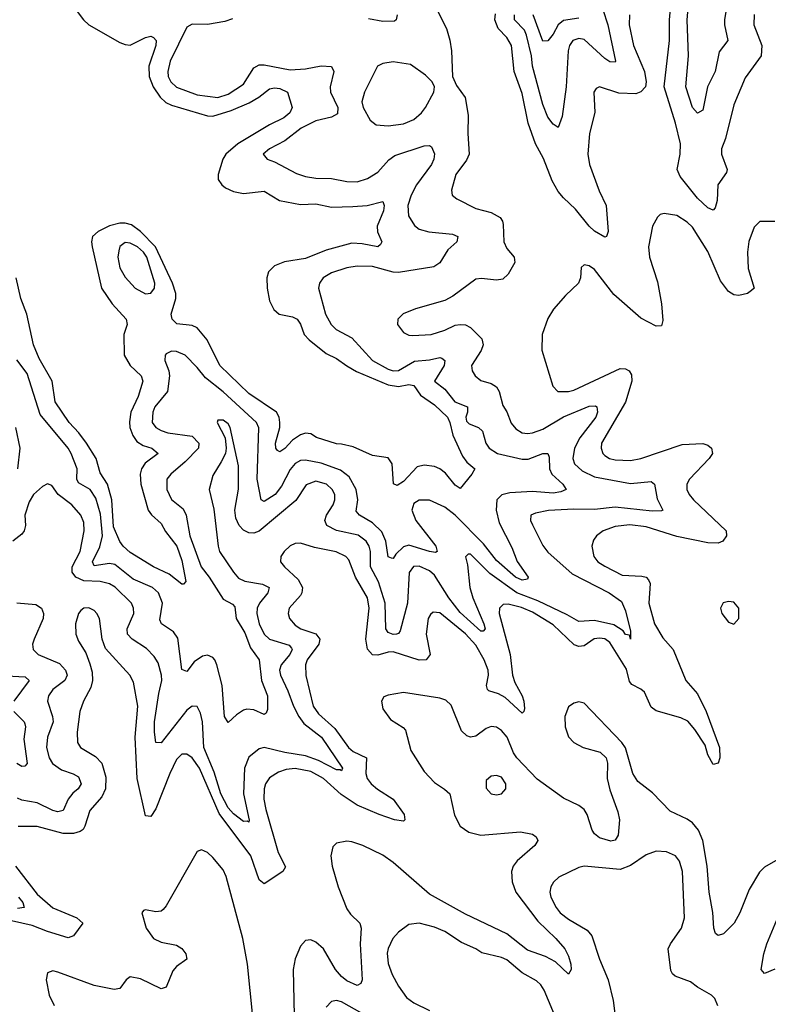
# Model space of a CAD drawing. Header units: inches. Extents: x 1843162 to 1959474, y 907081 to 1016326.
# Tile 590 of 656: x 1930562 to 1933464, y 980555 to 984371. Entities that reach past the tile are written whole.
import ezdxf

# ---------------------------------------------------------------- set-up
doc = ezdxf.new("R2010")
doc.units = ezdxf.units.IN
doc.header["$MEASUREMENT"] = 0
doc.layers.add('B9938', color=7, linetype='Continuous')

msp = doc.modelspace()

# ---------------------------------------------------------------- linework, layer by layer
at = {"layer": 'B9938', "color": 5}
for points, elevation in [([(1930749.3, 984450), (1930808.8, 984370), (1930829.1, 984350), (1930950, 984282.2), (1930970, 984273.9), (1930990, 984272.1), (1931050, 984301.9), (1931070, 984306.6), (1931080.9, 984300.9), (1931090.5, 984290.5), (1931089.1, 984270), (1931062.4, 984190), (1931063.4, 984150), (1931079, 984110), (1931105.9, 984070), (1931128.4, 984050), (1931150, 984039.4), (1931290, 983997.6), (1931310, 983996.8), (1931381.7, 984018.3), (1931451.2, 984048.8), (1931489.4, 984070.6), (1931530, 984102), (1931550, 984106.3), (1931570, 984103.4), (1931600.2, 984090), (1931618.5, 984030), (1931608.7, 984010), (1931585.8, 983990), (1931530, 983962.5), (1931407.7, 983890), (1931360.9, 983850), (1931348.9, 983830), (1931331.6, 983770), (1931331.3, 983751.3), (1931345.4, 983730), (1931359.6, 983719.5), (1931390, 983705), (1931430, 983697.5), (1931510, 983706.6), (1931568.8, 983670), (1931650, 983653.8), (1931710, 983656.8), (1931770, 983644.6), (1931853.8, 983646.2), (1931909.5, 983650.5), (1931970, 983665.5), (1931974.6, 983650), (1931972.4, 983630), (1931947.6, 983570), (1931949, 983549), (1931965.8, 983510), (1931961.2, 983498.8), (1931950, 983489.9), (1931890, 983502.1), (1931850, 983504.5), (1931750, 983476.8), (1931670, 983444.5), (1931588.1, 983431.9), (1931550, 983416.8), (1931526.7, 983393.3), (1931520.1, 983370), (1931520.7, 983330), (1931530, 983281.3), (1931546.9, 983246.9), (1931567.8, 983230), (1931619.1, 983219.1), (1931637.4, 983210), (1931650.1, 983190.1), (1931664.4, 983150), (1931683.5, 983130), (1931750, 983077.5), (1931790, 983057.2), (1931829.4, 983029.4), (1931867.6, 983007.6), (1931990, 982955.6), (1932030, 982949.6), (1932070, 982956.5), (1932090, 982952.8), (1932115.1, 982915.1), (1932170, 982878.6), (1932220.1, 982830), (1932229.7, 982810), (1932240.4, 982760.4), (1932279.1, 982679.1), (1932295.3, 982655.3), (1932325.7, 982630), (1932314.9, 982610), (1932270, 982554.3), (1932250, 982566.4), (1932213.1, 982613.1), (1932190, 982629.9), (1932170, 982638.5), (1932130, 982644.9), (1932102.7, 982637.3), (1932050, 982580.7), (1932025.8, 982565.8), (1932011.3, 982571.3), (1932005.4, 982650), (1931990, 982672.6), (1931930, 982681.1), (1931855.2, 982715.2), (1931810, 982726), (1931790, 982726.4), (1931712.1, 982752.1), (1931690, 982765.6), (1931670, 982768.1), (1931650, 982762), (1931619.3, 982740.7), (1931590, 982709.3), (1931570, 982696), (1931560.9, 982700.9), (1931554.2, 982710), (1931553, 982730), (1931569.9, 982790), (1931569.9, 982810), (1931568.1, 982830), (1931557.3, 982850), (1931450, 982922.3), (1931337.9, 983030), (1931288.7, 983130), (1931250, 983176), (1931230, 983185.6), (1931171.5, 983191.5), (1931152.4, 983210), (1931148.3, 983230), (1931166.9, 983290), (1931167.4, 983310), (1931153.8, 983350), (1931087.9, 983490), (1931030, 983550.2), (1930995.4, 983575.4), (1930970, 983582.6), (1930950, 983582.3), (1930910, 983571.4), (1930866.3, 983550), (1930843.9, 983530), (1930839.6, 983510), (1930842.2, 983490), (1930878.3, 983330), (1930919.8, 983270), (1930975, 983210), (1930978, 983190), (1930965.1, 983150), (1930966.3, 983070), (1930989.6, 983030), (1931033.1, 982990), (1931039.3, 982970), (1931020.4, 982910), (1930993.1, 982850), (1930987.7, 982812.3), (1930989.2, 982790), (1930999.7, 982759.7), (1931016.3, 982736.3), (1931040.4, 982720.4), (1931074.6, 982710), (1931098.2, 982690), (1931047.9, 982652.1), (1931033.7, 982630), (1931029.3, 982610), (1931030.9, 982570), (1931060.1, 982470), (1931072.4, 982452.4), (1931110, 982417.6), (1931127.1, 982387.1), (1931170.5, 982330), (1931190, 982274.9), (1931206.4, 982193.6), (1931196.7, 982183.3), (1931190, 982182.6), (1931141.5, 982221.5), (1931080.5, 982250), (1930990, 982305.7), (1930962.2, 982330), (1930950, 982348.3), (1930925.9, 982405.9), (1930918.8, 982510), (1930902.2, 982570), (1930874.1, 982614.1), (1930857.6, 982670), (1930820.7, 982730), (1930791.5, 982770), (1930752.8, 982810), (1930699.7, 982890), (1930687.8, 982970), (1930637.5, 983057.5), (1930615.3, 983110), (1930588.8, 983230), (1930566.4, 983290), (1930548.4, 983370)], 420), ([(1933409.4, 984390.6), (1933407.7, 984350), (1933438.5, 984270), (1933437.1, 984230), (1933374.8, 984145.2), (1933330, 984040.7), (1933297.8, 983910), (1933283.3, 983870), (1933282.8, 983850), (1933305.2, 983790), (1933302.2, 983777.8), (1933268.9, 983730), (1933265.4, 983670), (1933258.1, 983641.9), (1933250, 983632.8), (1933230, 983641.5), (1933190, 983679.5), (1933122.8, 983762.8), (1933111.4, 983790), (1933122.6, 983850), (1933123.2, 983890), (1933104.4, 983970), (1933060.2, 984110), (1933081.5, 984290), (1933081.5, 984370), (1933089.9, 984470)], 460), ([(1933306.9, 984450), (1933294.1, 984370), (1933293.8, 984350), (1933307.1, 984290), (1933274.2, 984245.8), (1933258, 984170), (1933228.9, 984110), (1933210, 984019.6), (1933190, 984007.8), (1933170, 984029.7), (1933144.7, 984110), (1933155.1, 984230), (1933149.6, 984370), (1933155.5, 984444.5)], 440), ([(1932178.6, 984410), (1932216.4, 984336.4), (1932229.3, 984290.7), (1932235.6, 984250), (1932239.3, 984150), (1932255.1, 984115.1), (1932289.1, 984069.1), (1932301, 984001), (1932299.6, 983930), (1932304.8, 983850), (1932294.3, 983825.7), (1932252.9, 983770), (1932235.3, 983710), (1932238, 983690), (1932255.9, 983675.9), (1932330, 983638.9), (1932390, 983623.5), (1932424.2, 983604.2), (1932434, 983590), (1932436.6, 983576.6), (1932439.1, 983510), (1932450, 983484), (1932478.4, 983450), (1932481, 983430), (1932455.9, 983384.1), (1932434.7, 983365.3), (1932410, 983360.6), (1932352.8, 983367.2), (1932330, 983365), (1932241, 983299), (1932210, 983282.2), (1932096, 983250), (1932048.8, 983231.2), (1932027.7, 983210), (1932026.4, 983190), (1932050, 983158.4), (1932070, 983147.7), (1932086.1, 983146.1), (1932157.2, 983150), (1932210, 983167), (1932250, 983186.3), (1932270, 983189.5), (1932290, 983187.5), (1932310, 983178.2), (1932353.8, 983133.8), (1932358.4, 983110), (1932351.2, 983088.8), (1932313.1, 983030), (1932316.5, 983010), (1932327.2, 982990), (1932350, 982972.9), (1932390, 982960.6), (1932410, 982948), (1932421.2, 982930), (1932435.3, 982875.3), (1932450.5, 982850.5), (1932467.1, 982807.1), (1932485, 982785), (1932510.1, 982770.1), (1932530, 982766.4), (1932550, 982769.1), (1932590, 982784.4), (1932670, 982831.6), (1932770, 982872.3), (1932794.2, 982874.2), (1932799.6, 982870), (1932802.4, 982850), (1932795.7, 982830), (1932733.6, 982750), (1932712.4, 982710), (1932706.6, 982670), (1932713.1, 982650), (1932742.2, 982622.2), (1932790, 982599.5), (1932930, 982573.6), (1933010, 982580.8), (1933022.3, 982570), (1933033.2, 982513.2), (1933054.9, 982470), (1933050, 982466.8), (1933013.6, 982466.4), (1932870, 982481.2), (1932790, 982472), (1932710, 982474.3), (1932611.7, 982468.3), (1932561.2, 982458.8), (1932543.1, 982450), (1932542.2, 982430), (1932550, 982412.7), (1932590, 982333.1), (1932610, 982307.2), (1932703.7, 982223.7), (1932847, 982150), (1932895.3, 982115.3), (1932910, 982080.4), (1932930, 982001), (1932930, 981969.6), (1932925.6, 981985.6), (1932910, 981987.6), (1932902, 982002), (1932865.1, 982025.1), (1932790, 982041.7), (1932730, 982038.1), (1932684.6, 982064.6), (1932570, 982118.2), (1932489.1, 982149.1), (1932384.1, 982224.1), (1932310, 982299.8), (1932300.5, 982299.5), (1932290.4, 982289.6), (1932298.1, 982258.1), (1932307.5, 982170), (1932318.9, 982130), (1932360.6, 982030), (1932365.8, 982010), (1932358.6, 982001.4), (1932350, 982000.5), (1932270, 982073.2), (1932225.4, 982130), (1932170, 982217.7), (1932150, 982235), (1932110, 982253.5), (1932089, 982251), (1932072.3, 982227.7), (1932065.2, 982110), (1932037.2, 982002.8), (1932030, 981992), (1932022.8, 981990), (1932010, 981988.6), (1931990, 981995.7), (1931980.7, 982010), (1931978.2, 982110), (1931952.7, 982192.7), (1931921.6, 982250), (1931921.9, 982310), (1931917, 982330), (1931905.6, 982350), (1931873.4, 982373.4), (1931790, 982391.6), (1931752.2, 982410), (1931745.3, 982430), (1931750.9, 982450), (1931777.2, 982490), (1931783.9, 982510), (1931783.1, 982530), (1931773.8, 982550), (1931750.6, 982570), (1931710, 982581.7), (1931671.9, 982568.1), (1931632.7, 982507.3), (1931490, 982388.3), (1931470, 982380.4), (1931450, 982381.5), (1931430, 982392.4), (1931412.9, 982410), (1931399.3, 982439.3), (1931396.2, 982470), (1931410, 982551.3), (1931410, 982641.2), (1931377.7, 982790), (1931370, 982804.5), (1931350, 982818.7), (1931330, 982819), (1931327.4, 982810), (1931358.4, 982750), (1931362.4, 982710), (1931359.1, 982690), (1931343.4, 982656.6), (1931310, 982604.5), (1931296.9, 982550), (1931314.2, 982474.2), (1931330.8, 982330), (1931336.8, 982310), (1931390, 982229.3), (1931410, 982206.3), (1931435.1, 982195.1), (1931503.6, 982183.6), (1931528.3, 982170), (1931523.9, 982150), (1931491.8, 982110), (1931482.8, 982090), (1931480.6, 982070), (1931490.1, 982030), (1931509.6, 981990), (1931530, 981970.1), (1931606.3, 981946.3), (1931615.6, 981935.6), (1931618, 981930), (1931608.6, 981910), (1931575.3, 981870), (1931569.6, 981850), (1931572.9, 981830), (1931601.4, 981770), (1931622.9, 981710), (1931643.3, 981670), (1931663.4, 981643.4), (1931732.3, 981590), (1931812.7, 981470), (1931810, 981459.5), (1931804, 981464), (1931790, 981463.6), (1931720.1, 981500.1), (1931670, 981518.4), (1931590, 981530.6), (1931510.1, 981549.9), (1931490, 981545.2), (1931450, 981512.1), (1931433.6, 981470), (1931429.6, 981370), (1931452, 981268), (1931450, 981260.9), (1931444.7, 981264.7), (1931430, 981263.7), (1931390, 981292.8), (1931370, 981316.2), (1931341.6, 981370), (1931315.1, 981455.1), (1931276.2, 981550), (1931269.9, 981650), (1931262.7, 981682.7), (1931250, 981709.7), (1931230, 981709.8), (1931210, 981694.9), (1931110, 981568.4), (1931090, 981569.6), (1931083.9, 981610), (1931084.9, 981650), (1931100.5, 981759.5), (1931112.2, 981810), (1931111.5, 981830), (1931098.1, 981878.1), (1931082.9, 981902.9), (1931053.4, 981933.4), (1930997.5, 981970), (1930979.9, 981990), (1930978.3, 982010), (1931003.6, 982070), (1931003, 982090), (1930995.4, 982110), (1930931.8, 982171.8), (1930910, 982184.7), (1930873.7, 982193.7), (1930810, 982196), (1930779.5, 982210), (1930764.7, 982230), (1930764.9, 982250), (1930796, 982310), (1930811.2, 982390), (1930810, 982422), (1930798.7, 982450), (1930764, 982490), (1930711.4, 982530), (1930685.7, 982565.7), (1930670, 982571.6), (1930650, 982561.1), (1930615.6, 982530), (1930598.3, 982501.7), (1930581.2, 982450), (1930583.6, 982410), (1930579.5, 982390), (1930570, 982377.1), (1930534.9, 982350)], 460), ([(1932822.6, 984410), (1932841.8, 984350), (1932872, 984210), (1932870, 984206.4), (1932850, 984206.6), (1932830, 984219.9), (1932750, 984293.7), (1932730, 984298.2), (1932706.7, 984290), (1932693.3, 984270), (1932688.2, 984250), (1932680.6, 984110), (1932664.8, 983995.2), (1932650, 983952.7), (1932630, 983966.3), (1932610, 983992.8), (1932590, 984041.7), (1932549.9, 984189.9), (1932546.4, 984230), (1932526.7, 984310), (1932519.1, 984330), (1932480.4, 984370), (1932480.3, 984390)], 440), ([(1931386.7, 984373.3), (1931356.7, 984363.3), (1931290, 984352.5), (1931230, 984352.7), (1931210, 984342), (1931145.4, 984210), (1931135.8, 984170), (1931137.9, 984150), (1931147.5, 984130), (1931170, 984109), (1931250, 984079.2), (1931330, 984069.3), (1931370, 984082.2), (1931430, 984120.7), (1931470, 984184.3), (1931490, 984195.7), (1931510, 984195.9), (1931610, 984176.7), (1931670, 984180.5), (1931731.1, 984191.1), (1931770, 984188.7), (1931779.3, 984170), (1931765.4, 984110), (1931767.1, 984090), (1931795.4, 984030), (1931794.2, 984005.7), (1931770, 983992.7), (1931710, 983978.3), (1931653.5, 983950), (1931590, 983900.7), (1931530.3, 983870), (1931505.7, 983850), (1931520.7, 983830), (1931550, 983820.2), (1931635.1, 983775.1), (1931670, 983762.6), (1931710, 983756.3), (1931770, 983755.6), (1931830, 983743.5), (1931870, 983742.5), (1931910, 983755.5), (1931950, 983780.1), (1931993.1, 983826.9), (1932015.9, 983844.1), (1932130, 983881.9), (1932150, 983882.9), (1932157.7, 983877.7), (1932170, 983850.6), (1932167.7, 983830), (1932158.3, 983810), (1932099.9, 983730), (1932079.9, 983690), (1932066.8, 983650), (1932069.4, 983610), (1932092.4, 983572.4), (1932110, 983558.5), (1932148.3, 983548.3), (1932239.5, 983539.5), (1932260.3, 983530), (1932256, 983510), (1932221.3, 983478.7), (1932190, 983428.9), (1932167.1, 983412.9), (1932030, 983391.3), (1932010, 983392.2), (1931930, 983414), (1931870, 983416), (1931830, 983409.1), (1931770, 983389.8), (1931738.3, 983370), (1931724.4, 983350), (1931720.7, 983330), (1931747.6, 983230), (1931769.6, 983189.6), (1931789.1, 983170), (1931850, 983138), (1931930, 983050.1), (1931990, 983016.2), (1932010, 983009.2), (1932030, 983010.7), (1932092.1, 983047.9), (1932150, 983052.5), (1932190, 983061.2), (1932198.8, 983058.8), (1932210.1, 983050.1), (1932208, 983030), (1932170.2, 982970), (1932210, 982938.7), (1932249.4, 982889.4), (1932298.1, 982870), (1932298, 982850), (1932291.6, 982830), (1932294.6, 982814.6), (1932304.9, 982804.9), (1932340.2, 982790), (1932356, 982776), (1932368.4, 982730), (1932381.9, 982710), (1932414.3, 982690), (1932510, 982667.6), (1932532.7, 982667.3), (1932590, 982690.1), (1932609, 982689), (1932614.9, 982674.9), (1932615.9, 982630), (1932625.1, 982610), (1932667.6, 982570), (1932680.3, 982550), (1932659.6, 982540.4), (1932630, 982536), (1932550, 982542.2), (1932462.4, 982537.6), (1932431, 982529), (1932411.6, 982510), (1932408.6, 982470), (1932420.7, 982420.7), (1932470, 982324.9), (1932490.8, 982270.8), (1932533.7, 982210), (1932530, 982202.7), (1932510, 982198.7), (1932483.7, 982210), (1932410, 982275.4), (1932359.5, 982339.5), (1932250, 982450.3), (1932210, 982481.5), (1932150, 982509.2), (1932110, 982509), (1932090, 982496.1), (1932082.2, 982470), (1932097.1, 982430), (1932175.1, 982330), (1932180.3, 982310), (1932173.9, 982306.1), (1932150.1, 982309.9), (1932070, 982334.4), (1932050, 982328), (1932020.3, 982299.7), (1932010, 982282.7), (1932003.5, 982283.5), (1931990, 982289.6), (1931981.7, 982350), (1931966.3, 982386.2), (1931930, 982420.9), (1931879.3, 982450), (1931865.7, 982465.7), (1931872.7, 982510), (1931865.9, 982550), (1931838.8, 982598.8), (1931805, 982625), (1931730, 982652.5), (1931670, 982663.8), (1931650, 982662.1), (1931630, 982650.9), (1931610, 982628.1), (1931576.9, 982563.1), (1931552.2, 982530), (1931510, 982504.1), (1931497.4, 982510), (1931482.6, 982590), (1931489.1, 982789.1), (1931480.4, 982810), (1931350, 982928.2), (1931282.2, 982982.2), (1931250, 983023.1), (1931203.5, 983070), (1931170, 983085.1), (1931150, 983085.4), (1931130, 983076.2), (1931125.3, 983070), (1931124.7, 983050), (1931139.7, 983010), (1931142.4, 982990), (1931134.2, 982930), (1931085, 982870), (1931077.5, 982850), (1931074.8, 982810), (1931089.2, 982790), (1931110, 982778.7), (1931135.5, 982770), (1931230, 982756), (1931256.1, 982730), (1931255.3, 982710), (1931203.3, 982656.8), (1931147, 982610), (1931132.5, 982590), (1931132.2, 982550), (1931150.6, 982510.6), (1931194.9, 982474.9), (1931207.6, 982450), (1931220.9, 982370), (1931264.8, 982250), (1931295.9, 982210), (1931350, 982125.3), (1931386.1, 982106.1), (1931395.2, 982095.2), (1931400.7, 982050), (1931434.2, 981994.2), (1931456.1, 981936), (1931490.4, 981890.4), (1931499.4, 981810), (1931522.1, 981750), (1931522, 981698), (1931516.9, 981683.1), (1931510, 981677.6), (1931470, 981696), (1931441.8, 981698.2), (1931430, 981695.4), (1931402.6, 981677.4), (1931370, 981646.6), (1931355.6, 981670), (1931346.2, 981790), (1931326.6, 981870), (1931317.6, 981890), (1931310, 981898.4), (1931290, 981907.5), (1931270, 981904.5), (1931237.9, 981882.1), (1931210, 981844.8), (1931190, 981852), (1931174.5, 981974.5), (1931158.5, 981998.5), (1931110.9, 982030), (1931104.7, 982044.7), (1931114.9, 982110), (1931099.4, 982150), (1931076.5, 982170), (1931001.9, 982201.9), (1930930, 982259), (1930910, 982263.1), (1930850, 982254.5), (1930844.4, 982270), (1930872.1, 982327.9), (1930882.5, 982370), (1930874.8, 982454.8), (1930856.7, 982516.7), (1930834.6, 982550), (1930790, 982576.1), (1930783.7, 982590), (1930783.9, 982630), (1930761.4, 982690), (1930749.9, 982710), (1930641.1, 982841.1), (1930590, 982999.8), (1930550, 983052)], 440), ([(1932024.7, 984390), (1932021.1, 984370), (1932014.6, 984365.4), (1931970, 984363.2), (1931914.2, 984374.2)], 440), ([(1932925.7, 984390), (1932924.3, 984350), (1932941.8, 984270), (1932983.6, 984170), (1932991, 984130), (1932987.6, 984110), (1932969.6, 984090.4), (1932950, 984083.6), (1932885.2, 984085.2), (1932810, 984110.8), (1932796.7, 984103.3), (1932788.3, 984090), (1932791.2, 984011.2), (1932770.7, 983929.3), (1932765.1, 983850), (1932770.8, 983810), (1932807.8, 983707.8), (1932835.1, 983650), (1932843.6, 983550), (1932837.3, 983530), (1932830, 983527.4), (1932790, 983550.8), (1932770, 983569.9), (1932716.6, 983636.6), (1932670, 983680.2), (1932650, 983705), (1932626.4, 983746.4), (1932592.4, 983832.4), (1932561.2, 983890), (1932533.7, 983970), (1932510, 984085.1), (1932478.2, 984170), (1932468, 984270), (1932450, 984301.5), (1932416.9, 984336.9), (1932403.4, 984370), (1932406.3, 984393.7)], 460), ([(1932730, 984376.2), (1932670, 984368), (1932650, 984351), (1932630, 984314), (1932610, 984288.2), (1932590, 984287.7), (1932552.6, 984390)], 420), ([(1933489.1, 983589.1), (1933431.5, 983588.5), (1933410, 983567), (1933389.1, 983510.9), (1933384, 983470), (1933385.9, 983405.9), (1933409.1, 983330), (1933399.3, 983320.7), (1933383.1, 983310), (1933350, 983302), (1933330, 983303.9), (1933310, 983317), (1933279.1, 983359.1), (1933230, 983471.9), (1933170, 983566.4), (1933150, 983586.2), (1933110, 983612.3), (1933060.4, 983619.6), (1933044.7, 983615.3), (1933034.4, 983605.6), (1933014.9, 983570), (1932999.6, 983490), (1933003.2, 983450), (1933034.4, 983354.4), (1933050.1, 983270), (1933054.8, 983205.2), (1933050, 983184.5), (1933030, 983182.3), (1932970, 983214), (1932865.1, 983305.1), (1932790, 983403), (1932770, 983416.9), (1932750, 983421.2), (1932738.8, 983410), (1932736.4, 983370), (1932727.7, 983350), (1932677.7, 983302.3), (1932631.7, 983248.3), (1932610, 983212.7), (1932587.4, 983150), (1932586.7, 983090), (1932628.8, 982950), (1932648, 982930), (1932689.4, 982929.4), (1932710, 982935.3), (1932890, 983019.2), (1932910, 983017.7), (1932924.7, 983010), (1932934, 982994), (1932934.5, 982970), (1932910, 982888.1), (1932818, 982730), (1932815.9, 982710), (1932822, 982690), (1932830, 982681.6), (1932848.8, 982670), (1932870, 982664.6), (1932930, 982662.5), (1932970, 982669.6), (1933130, 982724.5), (1933210, 982728.5), (1933230, 982722), (1933244.2, 982710), (1933247.3, 982690), (1933234.5, 982670), (1933158.3, 982590), (1933148.1, 982570), (1933148.7, 982550), (1933158, 982530), (1933174.5, 982510), (1933300.7, 982390), (1933302.6, 982370), (1933287.8, 982350), (1933270, 982341.4), (1933230, 982343.1), (1933110, 982367.3), (1932990, 982405.1), (1932927.2, 982412.8), (1932870, 982406), (1932823.6, 982390), (1932798.6, 982370), (1932786.4, 982353.6), (1932779.7, 982330), (1932788.3, 982290), (1932803.2, 982270), (1932830, 982252.5), (1932898.1, 982218.1), (1932974.1, 982214.1), (1932990.1, 982210.1), (1932999.8, 982199.8), (1933005.5, 982185.5), (1933000.8, 982110), (1933022.8, 982030), (1933054.9, 981974.9), (1933095.5, 981930), (1933145, 981810), (1933190, 981758), (1933223.8, 981690), (1933275.1, 981550), (1933275.9, 981510), (1933270, 981489.5), (1933250, 981484), (1933230, 981521.6), (1933218.8, 981558.7), (1933179.7, 981619.7), (1933151.6, 981651.6), (1933125.2, 981665.2), (1933030, 981692.3), (1933010, 981706.3), (1932984.1, 981764.1), (1932970, 981776.7), (1932934.7, 981794.7), (1932926, 981806), (1932914.1, 981854.1), (1932850, 981956.6), (1932830, 981970.7), (1932810, 981974.3), (1932788.8, 981971.2), (1932750, 981943.6), (1932730, 981941), (1932711.8, 981948.2), (1932630, 982025.1), (1932550, 982074.2), (1932507.5, 982092.5), (1932455, 982105), (1932436.2, 982103.8), (1932421.7, 982090), (1932420.1, 982070), (1932462.8, 981910), (1932471.9, 981830), (1932481.9, 981801.9), (1932510.4, 981750), (1932515.8, 981730), (1932518.6, 981701.4), (1932516.9, 981690), (1932510, 981683.5), (1932444.4, 981744.4), (1932418.6, 981758.6), (1932380.3, 981770), (1932375.5, 981775.5), (1932372.1, 981790), (1932379.1, 981830), (1932377.9, 981850), (1932362.4, 981890), (1932330, 981946.8), (1932290, 981990.8), (1932190, 982071.8), (1932165.3, 982074.7), (1932154.1, 982065.9), (1932145.6, 982050), (1932138.2, 981990), (1932152.8, 981910), (1932138, 981890), (1932110, 981889), (1932010, 981920.4), (1931990, 981919.9), (1931950, 981908.5), (1931930, 981908.8), (1931910.6, 981930.6), (1931903.7, 981970), (1931917, 982090), (1931910.6, 982130), (1931864.1, 982210), (1931837.8, 982277.8), (1931826.8, 982290), (1931788.3, 982308.3), (1931705.2, 982325.2), (1931650, 982342.2), (1931630, 982340.7), (1931610, 982331.6), (1931587.3, 982310), (1931574.2, 982290), (1931573.2, 982270), (1931588.1, 982250), (1931640.8, 982200.8), (1931658, 982170), (1931655.9, 982150), (1931650, 982139.3), (1931606.4, 982090), (1931602.5, 982070), (1931607.8, 982050), (1931630, 982023.9), (1931651.7, 982010), (1931710, 981990.1), (1931725.1, 981970), (1931721.9, 981950), (1931676.3, 981890), (1931669.6, 981870), (1931670.7, 981829.3), (1931700.1, 981710), (1931720.8, 981680.8), (1931783.8, 981623.7), (1931836.4, 981550), (1931855.1, 981535.1), (1931906.4, 981510), (1931903.6, 981450), (1931909.5, 981429.5), (1931923.8, 981410), (1931948.5, 981388.5), (1932010.1, 981350), (1932052.7, 981290), (1932055, 981270), (1932050, 981264.2), (1932015.4, 981270), (1931955, 981290), (1931870, 981327.2), (1931808, 981368), (1931739.9, 981430), (1931690, 981457.8), (1931630, 981468.8), (1931595.3, 981464.7), (1931564.9, 981455.1), (1931530, 981432.8), (1931515, 981410), (1931509.2, 981390), (1931508.8, 981350), (1931515.9, 981310), (1931563.9, 981143.9), (1931592, 981088), (1931581.6, 981070), (1931510, 981021.3), (1931490, 981036.9), (1931458.2, 981130), (1931334.8, 981294.8), (1931258.9, 981470), (1931230, 981510.4), (1931210, 981524.9), (1931190, 981524.1), (1931170, 981504.2), (1931143.9, 981450), (1931090, 981312.9), (1931070, 981282.3), (1931050, 981286), (1931017.2, 981430), (1931009.1, 981590), (1931020.2, 981710), (1931003.5, 981803.5), (1930988.7, 981830), (1930894, 981934), (1930882, 981970), (1930871.6, 982050), (1930861.1, 982070), (1930850, 982081.1), (1930830, 982090.8), (1930810, 982089.6), (1930798.6, 982081.4), (1930790, 982069.3), (1930778.5, 982030), (1930779.1, 981990), (1930790, 981962.4), (1930817.5, 981917.5), (1930834.2, 981874.2), (1930842.6, 981842.6), (1930844.1, 981810), (1930837.7, 981782.3), (1930808.6, 981730), (1930795, 981690), (1930784.2, 981610), (1930785.9, 981570), (1930797.2, 981550), (1930855.6, 981515.6), (1930880.1, 981490), (1930895.3, 981435.3), (1930894.5, 981390), (1930880.6, 981359.4), (1930833.7, 981306.3), (1930814.3, 981245.7), (1930807.3, 981232.7), (1930795.9, 981224.1), (1930770, 981216.6), (1930730, 981216.5), (1930630, 981243.8), (1930556, 981244)], 480), ([(1930545, 982790), (1930562.6, 982710), (1930552.8, 982630)], 440), ([(1930550.2, 982110.2), (1930623.9, 982103.9), (1930646, 982090), (1930653.9, 982070), (1930652.2, 982050), (1930617.8, 981970), (1930611.6, 981950), (1930613.8, 981930), (1930633.6, 981910), (1930715.6, 981875.6), (1930739.6, 981850), (1930745.7, 981830), (1930736.3, 981810), (1930690, 981775.4), (1930673, 981750), (1930669.4, 981730), (1930689.2, 981670), (1930690.9, 981650), (1930669, 981590), (1930665.9, 981550), (1930675.9, 981510), (1930688.5, 981488.5), (1930723.4, 981463.4), (1930768.4, 981448.4), (1930790, 981436.3), (1930799.5, 981410), (1930788.6, 981390), (1930767.1, 981372.9), (1930749.4, 981350.6), (1930730, 981306.3), (1930710, 981300.8), (1930690, 981306.5), (1930630, 981335.7), (1930570, 981345.9), (1930553.3, 981353.3)], 460), ([(1930510, 981827.9), (1930583.4, 981823.4), (1930598.8, 981810), (1930539.2, 981730)], 440), ([(1933510, 981120.7), (1933450, 981087), (1933430, 981067.6), (1933390, 980999.7), (1933354, 980910), (1933331.6, 980870), (1933290, 980827.6), (1933270, 980821.1), (1933259.7, 980830), (1933252.9, 980850), (1933249.4, 980910.6), (1933235, 980990), (1933226.5, 981090), (1933210.2, 981190.2), (1933194.1, 981230), (1933170, 981257.8), (1933150, 981273), (1933084, 981304), (1933015.1, 981375.1), (1932958.8, 981418.8), (1932939.1, 981450), (1932910, 981549.2), (1932896.9, 981570), (1932750, 981722.4), (1932730, 981727.6), (1932710, 981722.4), (1932690, 981707.6), (1932675.4, 981670), (1932676.8, 981630), (1932690, 981591.8), (1932710, 981569.3), (1932746, 981550), (1932812.1, 981532), (1932835.6, 981510), (1932840.7, 981490), (1932839.6, 981430), (1932850, 981386), (1932881.3, 981301.3), (1932887, 981270), (1932881.5, 981210), (1932870, 981190.9), (1932853.1, 981186.9), (1932810, 981200.2), (1932790, 981215.3), (1932781, 981230), (1932762.3, 981290), (1932749.9, 981310), (1932730, 981325.3), (1932670, 981353.4), (1932567.6, 981427.6), (1932488.6, 981510), (1932475.9, 981530), (1932451.5, 981590), (1932430, 981616.3), (1932410, 981629), (1932390, 981631.2), (1932370, 981624), (1932330, 981594.4), (1932310, 981590.7), (1932295.7, 981595.7), (1932275.2, 981615.2), (1932234, 981714), (1932213.9, 981733.9), (1932190, 981741.6), (1932050, 981763.5), (1931990, 981753.1), (1931974, 981746), (1931964.4, 981730), (1931970, 981700.5), (1931999, 981659), (1932048.3, 981628.3), (1932057.9, 981617.9), (1932078.7, 981538.7), (1932130, 981457.7), (1932170, 981414.6), (1932209.3, 981389.3), (1932229.5, 981370), (1932247.5, 981287.5), (1932270, 981244.8), (1932302.6, 981222.6), (1932350, 981210.6), (1932503.5, 981223.5), (1932550, 981214.5), (1932563.6, 981203.6), (1932570.3, 981190), (1932559.6, 981170), (1932490, 981110.8), (1932475.4, 981090), (1932467.9, 981070), (1932471.4, 981030), (1932485.4, 980990), (1932570, 980877.2), (1932640.1, 980810), (1932675, 980770), (1932690, 980741.6), (1932698.8, 980710), (1932700.3, 980690), (1932690, 980672), (1932639.1, 980719.1), (1932600.2, 980740.2), (1932530, 980764.8), (1932450, 980828.2), (1932290, 980903.8), (1932150, 980981.4), (1932010, 981105), (1931970, 981133.2), (1931892.4, 981170), (1931850, 981184.1), (1931830, 981187.2), (1931790, 981179.1), (1931775.2, 981164.8), (1931767.7, 981130), (1931773.4, 981090), (1931796.5, 981010), (1931830, 980925.2), (1931843.9, 980903.9), (1931880.2, 980870), (1931885.9, 980850), (1931881.8, 980790), (1931889.1, 980650), (1931884.9, 980635.1), (1931870, 980628.2), (1931830, 980646.5), (1931810, 980662.6), (1931785.7, 980690), (1931739.9, 980770), (1931710, 980795.9), (1931690, 980804.6), (1931670, 980802.7), (1931650, 980780.9), (1931629.3, 980730.7), (1931621.5, 980690), (1931625.5, 980510)], 520), ([(1930538.8, 981690), (1930579.4, 981650), (1930581.9, 981641.9), (1930584.7, 981630), (1930577.5, 981582.6), (1930591.2, 981488.8), (1930581.7, 981478.3), (1930570, 981476.5), (1930550, 981488.2)], 440), ([(1931465.9, 980505.9), (1931445.4, 980710), (1931427.2, 980810), (1931362.5, 981050), (1931350, 981076), (1931310, 981123.7), (1931290, 981143.1), (1931266.6, 981153.4), (1931250, 981147.6), (1931130, 980936.8), (1931117.7, 980922.3), (1931110, 980915.8), (1931090, 980913.2), (1931050, 980921.3), (1931041.2, 980918.8), (1931034.9, 980910), (1931052.5, 980850), (1931080.6, 980810), (1931110, 980795.4), (1931170, 980783.7), (1931190.8, 980770.8), (1931206.4, 980750), (1931209.3, 980730), (1931170, 980701.1), (1931155.3, 980684.7), (1931130, 980620.8), (1931110, 980615.6), (1931030, 980653.8), (1930990, 980661.6), (1930974, 980650), (1930950, 980616.8), (1930927.6, 980612.4), (1930850, 980627.5), (1930710, 980679.9), (1930690, 980684.5), (1930670, 980677.6), (1930663.8, 980650), (1930675.9, 980590), (1930694.8, 980550)], 520), ([(1933268.7, 980548.7), (1933257.4, 980577.4), (1933244.5, 980590), (1933190, 980620.9), (1933162.1, 980642.1), (1933103.7, 980663.7), (1933092.8, 980672.8), (1933086.5, 980686.5), (1933075.4, 980770), (1933084.4, 980790), (1933127.1, 980850), (1933139.4, 980890), (1933131.2, 981070), (1933120.3, 981110), (1933104, 981130), (1933070, 981145.7), (1933030, 981148.9), (1932990, 981133.6), (1932930, 981092.9), (1932890, 981077.8), (1932750.4, 981089.7), (1932730, 981084.7), (1932652.1, 981048), (1932631.1, 981028.9), (1932620.9, 981010), (1932617.6, 980990), (1932621, 980970), (1932641.6, 980930), (1932657.4, 980910), (1932690, 980885), (1932761.8, 980841.8), (1932780.6, 980820.6), (1932810.1, 980730.1), (1932843.3, 980650), (1932862.6, 980570), (1932872.6, 980490)], 540), ([(1930545, 981090), (1930630, 980982.2), (1930690, 980928.3), (1930783.6, 980890), (1930806.2, 980870), (1930770, 980820.2), (1930750, 980813.1), (1930670, 980836.8), (1930610, 980860.1), (1930530, 980878.9)], 480), ([(1930557.5, 980970), (1930574, 980950), (1930578.5, 980930), (1930553.3, 980926.7)], 460), ([(1932646.2, 980490), (1932594.9, 980610), (1932582.2, 980630), (1932565.6, 980645.6), (1932510, 980677), (1932450, 980726.8), (1932430, 980736.1), (1932354, 980754), (1932329.6, 980770), (1932274.7, 980794.7), (1932210, 980836.8), (1932170, 980853.7), (1932110.3, 980869.7), (1932070, 980863.9), (1932030, 980835.1), (1932007.8, 980810), (1931990, 980771.5), (1931986.9, 980753.1), (1931990, 980713.4), (1932005.3, 980670), (1932030, 980625.2), (1932062, 980582), (1932090, 980560.2), (1932151.1, 980531.1)], 540), ([(1933490, 980691.3), (1933450, 980674), (1933436.8, 980690), (1933446.3, 980750), (1933458.1, 980790), (1933497.1, 980882.9)], 520), ([(1931970, 980474.4), (1931810, 980564.3), (1931790, 980569.8), (1931770, 980566.2), (1931750, 980544)], 540)]:
    msp.add_lwpolyline(points, dxfattribs=dict(at, elevation=elevation))
for points, elevation in [([(1932010, 984207.3), (1931970, 984200.3), (1931948.9, 984190), (1931898, 984090), (1931888.3, 984051.8), (1931893.7, 984030), (1931920.9, 983980.9), (1931943.2, 983963.2), (1931990, 983959.8), (1932050, 983967.3), (1932090, 983983.2), (1932119.1, 984010), (1932134.5, 984030), (1932166.8, 984090), (1932169.8, 984110), (1932160.5, 984130), (1932135.3, 984155.3), (1932076.8, 984196.8)], 460), ([(1930970, 983507.3), (1930950, 983491), (1930945.4, 983474.6), (1930942.2, 983450), (1930949.3, 983409.3), (1930970, 983373), (1931009.3, 983330), (1931050, 983308.6), (1931070, 983310.3), (1931084.1, 983330), (1931085.9, 983350), (1931054.2, 983450), (1931041.5, 983470), (1931018.7, 983490), (1930990, 983504.9)], 440), ([(1933310, 982115.6), (1933288.9, 982111.1), (1933279.1, 982090), (1933283.8, 982070), (1933310, 982036.3), (1933330, 982028.2), (1933349.4, 982050), (1933349.5, 982090), (1933330, 982113.6)], 520), ([(1932410, 981442), (1932390, 981439.5), (1932370, 981422), (1932370, 981392), (1932390, 981370.6), (1932410, 981367), (1932430, 981370.7), (1932439.3, 981380.7), (1932446.6, 981390), (1932447, 981410), (1932430, 981435.1)], 540)]:
    msp.add_lwpolyline(points, close=True, dxfattribs=dict(at, elevation=elevation))

doc.saveas('drawing.dxf')
